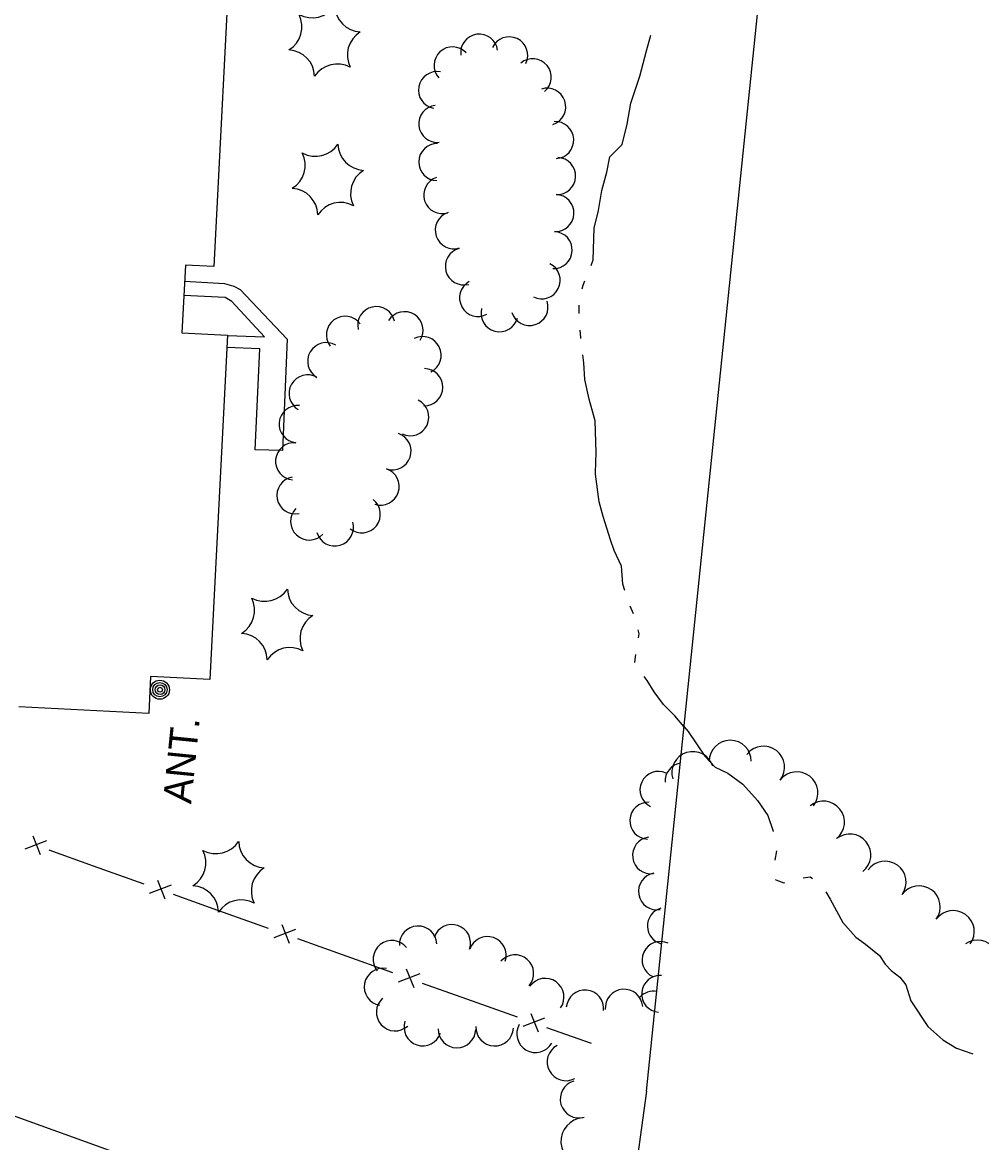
# Model space of a CAD drawing. Extents: x 189384 to 193282, y 256970 to 260388.
# Drawn here: x 191223.1 to 191426.3, y 259169.2 to 259406.6 of the extents above; entities that cross this region are included whole.
import ezdxf

# ---------------------------------------------------------------- set-up
doc = ezdxf.new("R2010")
doc.units = 0
for name, color, linetype in [('E_DWY', 7, 'Continuous'), ('E_LAND_Vegetation', 7, 'Continuous'), ('E_MAP_Limits', 7, 'Continuous'), ('E_MISCPROP', 7, 'Continuous'), ('E_MISCPROP_HvyLine', 7, 'Continuous'), ('E_MISCPROP_Railing', 7, 'Continuous'), ('E_PATH_Sidewalk', 7, 'Continuous'), ('E_WTR', 7, 'Continuous')]:
    doc.layers.add(name, color=color, linetype=linetype)

# ---------------------------------------------------------------- blocks, each defined once
blk = doc.blocks.new('POLE_2')
at = {"layer": 'E_MISCPROP'}
for centre, radius in [((-0.01, 0.02), 2.02), ((-0.01, 0.03), 1.52), ((0, -0.01), 1.01), ((0, 0), 0.502)]:
    blk.add_circle(centre, radius, dxfattribs=at)
blk = doc.blocks.new('ANT_1')
at = {"layer": 'E_MISCPROP'}
blk.add_text('ANT.', height=6, rotation=359.9999, dxfattribs=at).set_placement((0.55, -0.39))
blk = doc.blocks.new('PINEL')
at = {"layer": 'E_LAND_Vegetation'}
for centre, start, end in [((-8.23, 7.26), 275.2112, 0.9761), ((2.17, 10.66), 215.2112, 300.9761), ((10.31, 3.35), 155.2112, 240.9761), ((-10.49, -3.45), 335.2112, 60.9761), ((8.05, -7.36), 95.2112, 180.9761), ((-2.35, -10.75), 35.2112, 120.9761)]:
    blk.add_arc(centre, 5.72, start, end, dxfattribs=at)

msp = doc.modelspace()

# ---------------------------------------------------------------- linework, layer by layer
at = {"layer": 'E_DWY'}
msp.add_lwpolyline([(191105.32, 259221.78), (191119.01, 259218.52), (191117.19, 259211.6), (191138.91, 259205.83), (191179.68, 259190.35), (191212.49, 259178), (191250.88, 259164.18)], dxfattribs=at)
at = {"layer": 'E_LAND_Vegetation'}
for centre, radius, start, end in [((191319.89, 259400.21), 3.93, 7.6074, 187.592), ((191326.23, 259399.64), 3.93, 334.5699, 154.5546), ((191314.24, 259397.51), 3.93, 42.6235, 222.6082), ((191331.23, 259394.99), 3.93, 309.8241, 129.8088), ((191310.95, 259392.29), 3.93, 79.2439, 259.2286), ((191334.29, 259388.76), 3.93, 288.1184, 108.1031), ((191311, 259385.12), 3.93, 96.1031, 276.0878), ((191335.98, 259381.69), 3.93, 273.2647, 93.2494), ((191311, 259377.02), 3.93, 88.9756, 268.9603), ((191336.38, 259374.06), 3.93, 267.3823, 87.367), ((191312.05, 259370.03), 3.93, 108.1413, 288.126), ((191336.02, 259366.22), 3.93, 267.3823, 87.367), ((191314.5, 259362.57), 3.93, 108.1413, 288.126), ((191335.66, 259358.37), 3.93, 267.3823, 87.367), ((191316.64, 259354.9), 3.93, 105.1377, 285.1224), ((191333.12, 259351.95), 3.93, 243.7692, 63.7538), ((191319.65, 259348.23), 3.93, 118.6195, 298.6041), ((191330.54, 259346.32), 3.93, 198.009, 17.9937), ((191298.09, 259342.44), 3.95, 12.81, 192.7947), ((191304.04, 259341.36), 3.95, 327.6433, 147.628), ((191324.2, 259344.97), 3.93, 165.1792, 345.1639), ((191291.47, 259340.39), 3.95, 36.6535, 216.6382), ((191307.9, 259336.08), 3.95, 296.6366, 116.6213), ((191287.5, 259334.81), 3.95, 59.9298, 239.9145), ((191308.23, 259329.29), 3.95, 269.2318, 89.2165), ((191283.54, 259327.98), 3.95, 59.9298, 239.9145), ((191305.27, 259322.96), 3.95, 244.6421, 64.6268), ((191281.45, 259321.47), 3.95, 84.4842, 264.4688), ((191301.51, 259315.74), 3.95, 251.5274, 71.5121), ((191280.69, 259313.61), 3.95, 84.4842, 264.4688), ((191299, 259308.25), 3.95, 251.5274, 71.5121), ((191280.97, 259306.38), 3.95, 100.8443, 280.829), ((191294.99, 259302.38), 3.95, 231.7642, 51.7489), ((191283.88, 259300.85), 3.95, 136.4655, 316.4502), ((191289.31, 259299.6), 3.95, 196.3906, 16.3753), ((191373.07, 259249.99), 4.46, 0.0407, 180.0407), ((191373.07, 259249.99), 4.46, 0.0407, 180.0407), ((191365.15, 259247.6), 4.46, 17.3715, 197.3715), ((191365.15, 259247.6), 4.46, 17.3715, 197.3715), ((191380.14, 259248.73), 4.46, 322.3397, 142.3397), ((191363.17, 259245.78), 3.9, 100.3253, 183.4223), ((191357.84, 259243.96), 3.9, 65.0898, 245.0745), ((191357.84, 259243.96), 3.9, 65.0898, 245.0745), ((191357.84, 259243.96), 3.9, 65.0898, 245.0745), ((191387.2, 259243.29), 4.46, 322.3397, 142.3397), ((191355.7, 259237.42), 3.9, 87.3397, 267.3244), ((191355.7, 259237.42), 3.9, 87.3397, 267.3244), ((191355.7, 259237.42), 3.9, 87.3397, 267.3244), ((191392.81, 259237.08), 4.46, 308.6933, 128.6933), ((191356.27, 259230.05), 3.9, 98.0132, 277.9979), ((191356.27, 259230.05), 3.9, 98.0132, 277.9979), ((191356.27, 259230.05), 3.9, 98.0132, 277.9979), ((191398.39, 259230.12), 4.46, 308.6933, 128.6933), ((191405.87, 259224.37), 4.46, 324.0817, 144.0817), ((191357.52, 259222.41), 3.9, 99.9365, 279.9212), ((191357.52, 259222.41), 3.9, 99.9365, 279.9212), ((191357.52, 259222.41), 3.9, 99.9365, 279.9212), ((191413.09, 259219.14), 4.46, 324.0817, 144.0817), ((191359.43, 259215.09), 3.9, 106.3411, 256.6789), ((191359.43, 259215.09), 3.9, 106.3411, 256.6789), ((191359.43, 259215.09), 3.9, 106.3411, 256.6789), ((191420.31, 259213.9), 4.46, 324.0817, 144.0817), ((191306.94, 259211.11), 3.97, 2.4775, 182.4621), ((191306.94, 259211.11), 3.97, 2.4775, 182.4621), ((191306.94, 259211.11), 3.97, 2.4775, 182.4621), ((191314.1, 259211.41), 3.97, 341.4493, 161.434), ((191314.1, 259211.41), 3.97, 341.4493, 161.434), ((191314.1, 259211.41), 3.97, 341.4493, 161.434), ((191301.4, 259208.04), 3.97, 38.5233, 218.508), ((191301.4, 259208.04), 3.97, 38.5233, 218.508), ((191301.4, 259208.04), 3.97, 38.5233, 218.508), ((191321.63, 259208.88), 3.97, 341.4493, 161.434), ((191321.63, 259208.88), 3.97, 341.4493, 161.434), ((191321.63, 259208.88), 3.97, 341.4493, 161.434), ((191358.29, 259207.89), 3.9, 65.0898, 245.0745), ((191358.29, 259207.89), 3.9, 65.0898, 245.0745), ((191425.47, 259207.63), 4.46, 304.7528, 124.7528), ((191327.46, 259205), 3.97, 319.2044, 139.1891), ((191327.46, 259205), 3.97, 319.2044, 139.1891), ((191327.46, 259205), 3.97, 319.2044, 139.1891), ((191299.49, 259202.17), 3.97, 79.056, 259.0407), ((191299.49, 259202.17), 3.97, 79.056, 259.0407), ((191299.49, 259202.17), 3.97, 79.056, 259.0407), ((191358.19, 259200.69), 3.9, 85.0898, 265.0745), ((191358.19, 259200.69), 3.9, 85.0898, 265.0745), ((191333.87, 259200.01), 3.97, 324.4699, 144.4546), ((191333.87, 259200.01), 3.97, 324.4699, 144.4546), ((191333.87, 259200.01), 3.97, 324.4699, 144.4546), ((191302.08, 259196.82), 3.97, 132.0603, 312.045), ((191302.08, 259196.82), 3.97, 132.0603, 312.045), ((191302.08, 259196.82), 3.97, 132.0603, 312.045), ((191342.29, 259197.53), 3.97, 354.8788, 174.8635), ((191342.29, 259197.53), 3.97, 354.8788, 174.8635), ((191342.29, 259197.53), 3.97, 354.8788, 174.8635), ((191350.56, 259197.71), 3.97, 4.8336, 184.8183), ((191350.56, 259197.71), 3.97, 4.8336, 184.8183), ((191350.56, 259197.71), 3.97, 4.8336, 184.8183), ((191356.78, 259197.28), 3.97, 79.734, 136.8094), ((191307.92, 259193.65), 3.97, 161.6366, 341.6213), ((191307.92, 259193.65), 3.97, 161.6366, 341.6213), ((191307.92, 259193.65), 3.97, 161.6366, 341.6213), ((191315.18, 259193.23), 3.97, 178.8217, 358.8064), ((191315.18, 259193.23), 3.97, 178.8217, 358.8064), ((191315.18, 259193.23), 3.97, 178.8217, 358.8064), ((191323.15, 259193.62), 3.97, 177.5569, 357.5416), ((191323.15, 259193.62), 3.97, 177.5569, 357.5416), ((191323.15, 259193.62), 3.97, 177.5569, 357.5416), ((191331.81, 259192.24), 3.97, 150.1437, 330.1284), ((191331.81, 259192.24), 3.97, 150.1437, 330.1284), ((191331.81, 259192.24), 3.97, 150.1437, 330.1284), ((191338.25, 259186.25), 3.97, 118.0263, 298.011), ((191338.25, 259186.25), 3.97, 118.0263, 298.011), ((191338.25, 259186.25), 3.97, 118.0263, 298.011), ((191341.02, 259178.36), 3.97, 105.9416, 285.9262), ((191341.02, 259178.36), 3.97, 105.9416, 285.9262), ((191341.02, 259178.36), 3.97, 105.9416, 285.9262), ((191342.21, 259169.42), 5.01, 93.7631, 273.7631), ((191342.21, 259169.42), 5.01, 93.7631, 273.7631), ((191342.21, 259169.42), 5.01, 93.7631, 273.7631)]:
    msp.add_arc(centre, radius, start, end, dxfattribs=at)
at = {"layer": 'E_MAP_Limits'}
for points in [[(191355.32, 259180.1), (191395.97, 259575.08), (191425.78, 260001.74)], [(191355.32, 259180.1), (191341.91, 259082.47), (191283.16, 258842.28), (191213.57, 258610.1)]]:
    msp.add_lwpolyline(points, dxfattribs=at)
at = {"layer": 'E_MISCPROP_HvyLine'}
msp.add_lwpolyline([(191267.42, 259427.86), (191263.66, 259354.88), (191263.66, 259354.88), (191257.66, 259355.19), (191256.92, 259340.82), (191256.92, 259340.82), (191256.92, 259340.82), (191266.55, 259340.32), (191266.55, 259340.32), (191262.79, 259267.32), (191262.79, 259267.32), (191250.27, 259267.96), (191249.87, 259260.11), (191249.87, 259260.11), (191222.34, 259261.53)], dxfattribs=at)
at = {"layer": 'E_MISCPROP_Railing'}
for p, q in [((191228.23, 259233.16), (191223.62, 259231.35)), ((191226.98, 259230.16), (191225.4, 259234.1)), ((191254.6, 259223.76), (191249.99, 259221.95)), ((191253.35, 259220.76), (191251.77, 259224.7)), ((191280.97, 259214.36), (191276.36, 259212.55)), ((191280.97, 259214.36), (191276.36, 259212.55)), ((191279.72, 259211.36), (191278.14, 259215.3)), ((191279.72, 259211.36), (191278.14, 259215.3)), ((191307.34, 259204.96), (191302.73, 259203.15)), ((191307.34, 259204.96), (191302.73, 259203.15)), ((191307.34, 259204.96), (191302.73, 259203.15)), ((191306.08, 259201.96), (191304.51, 259205.9)), ((191306.08, 259201.96), (191304.51, 259205.9)), ((191306.08, 259201.96), (191304.51, 259205.9)), ((191333.71, 259195.57), (191329.1, 259193.75)), ((191333.71, 259195.57), (191329.1, 259193.75)), ((191333.71, 259195.57), (191329.1, 259193.75)), ((191332.45, 259192.56), (191330.88, 259196.5)), ((191332.45, 259192.56), (191330.88, 259196.5)), ((191332.45, 259192.56), (191330.88, 259196.5))]:
    msp.add_line(p, q, dxfattribs=at)
for points in [[(191238.17, 259227.77), (191228.75, 259231.13)], [(191248.88, 259223.95), (191238.17, 259227.77)], [(191264.54, 259218.37), (191255.11, 259221.73)], [(191264.54, 259218.37), (191255.11, 259221.73)], [(191275.25, 259214.55), (191264.54, 259218.37)], [(191275.25, 259214.55), (191264.54, 259218.37)], [(191290.91, 259208.97), (191281.48, 259212.33)], [(191290.91, 259208.97), (191281.48, 259212.33)], [(191301.62, 259205.15), (191290.91, 259208.97)], [(191301.62, 259205.15), (191290.91, 259208.97)], [(191301.62, 259205.15), (191290.91, 259208.97)], [(191317.27, 259199.57), (191307.85, 259202.93)], [(191317.27, 259199.57), (191307.85, 259202.93)], [(191317.27, 259199.57), (191307.85, 259202.93)], [(191327.99, 259195.75), (191317.27, 259199.57)], [(191327.99, 259195.75), (191317.27, 259199.57)], [(191327.99, 259195.75), (191317.27, 259199.57)], [(191343.64, 259190.17), (191334.22, 259193.53)], [(191343.64, 259190.17), (191334.22, 259193.53)], [(191343.64, 259190.17), (191334.22, 259193.53)]]:
    msp.add_lwpolyline(points, dxfattribs=at)
at = {"layer": 'E_PATH_Sidewalk'}
for points in [[(191257.48, 259351.75), (191265.9, 259351.31), (191267.91, 259350.75), (191269.28, 259349.99), (191279.2, 259339.47), (191278.21, 259315.86), (191272.44, 259316.03), (191273.4, 259337.45), (191266.42, 259337.69)], [(191266.55, 259340.26), (191274.42, 259340.01), (191267.46, 259347.44), (191266.07, 259348.34), (191257.33, 259348.73)]]:
    msp.add_lwpolyline(points, dxfattribs=at)
at = {"layer": 'E_WTR'}
for points in [[(191349.03, 259379.62), (191350.16, 259380.76), (191351.24, 259385.05), (191352.03, 259389.51), (191353.89, 259395.23), (191355.36, 259400.58), (191356.25, 259403.93)], [(191343.6, 259355.1), (191344.05, 259356.27), (191344.24, 259363.02), (191345.16, 259366.74), (191345.83, 259370.99), (191346.95, 259374.86), (191347.56, 259378.14), (191349.03, 259379.62)], [(191341.72, 259350.16), (191341.89, 259350.93), (191342.28, 259351.83)], [(191341.06, 259344.94), (191341.09, 259346.7)], [(191341.41, 259339.66), (191341.39, 259339.83), (191341.25, 259341.42)], [(191344.53, 259310.87), (191344.49, 259311.24), (191344.68, 259315.44), (191344.46, 259322.16), (191343.17, 259326.79), (191342.28, 259330.91), (191342.05, 259334.46), (191341.84, 259336.16)], [(191350.71, 259286.22), (191350.33, 259287.55), (191350.01, 259291.37), (191348.5, 259294.67), (191347.69, 259296.94), (191346.17, 259301.9), (191345.29, 259304.98), (191344.53, 259310.87)], [(191350.71, 259286.22), (191350.33, 259287.55), (191350.01, 259291.37), (191348.5, 259294.67), (191347.69, 259296.94), (191346.17, 259301.9), (191345.29, 259304.98), (191344.53, 259310.87)], [(191352.54, 259281.26), (191351.84, 259282.89)], [(191352.54, 259281.26), (191351.84, 259282.89)], [(191352.54, 259281.26), (191351.84, 259282.89)], [(191353.62, 259276.16), (191353.76, 259277.05), (191353.54, 259277.89)], [(191353.62, 259276.16), (191353.76, 259277.05), (191353.54, 259277.89)], [(191353.62, 259276.16), (191353.76, 259277.05), (191353.54, 259277.89)], [(191352.87, 259270.94), (191352.83, 259270.99), (191353.07, 259272.67)], [(191352.87, 259270.94), (191352.83, 259270.99), (191353.07, 259272.67)], [(191352.87, 259270.94), (191352.83, 259270.99), (191353.07, 259272.67)], [(191363.27, 259257.35), (191361.35, 259259.62), (191358.95, 259262.03), (191356.93, 259264.74), (191355.5, 259267.1), (191354.83, 259268.01)], [(191363.27, 259257.35), (191361.35, 259259.62), (191358.95, 259262.03), (191356.93, 259264.74), (191355.5, 259267.1), (191354.83, 259268.01)], [(191363.27, 259257.35), (191361.35, 259259.62), (191358.95, 259262.03), (191356.93, 259264.74), (191355.5, 259267.1), (191354.83, 259268.01)], [(191363.27, 259257.35), (191364.17, 259256.29), (191367.7, 259251.09), (191369.89, 259248.73), (191372.54, 259247.51), (191375.76, 259245.17), (191378.87, 259241.72), (191381.06, 259238.54), (191382.17, 259235.2), (191382.18, 259235.1)], [(191382.9, 259231.04), (191382.53, 259229.02)], [(191382.69, 259224.92), (191382.7, 259224.87), (191384.4, 259224.26), (191384.6, 259224.28)], [(191388.53, 259225.32), (191389.99, 259225.49), (191390.48, 259225.15)], [(191393.34, 259222.31), (191394.24, 259220.76), (191396.92, 259215.84), (191399.66, 259212.7), (191401.71, 259211.22), (191404.66, 259208.86), (191405.92, 259206.98), (191407.13, 259205.64), (191409.03, 259204.22), (191410.27, 259202.6), (191411.31, 259199.19)], [(191411.31, 259199.19), (191414.95, 259193.81), (191418.13, 259190.96), (191421.01, 259189.18), (191424.22, 259188.08), (191424.48, 259188.01)]]:
    msp.add_lwpolyline(points, dxfattribs=at)

# ---------------------------------------------------------------- block references
at = {"layer": 'E_LAND_Vegetation'}
for p, rotation in [((191287.1, 259402.8), 86.03296902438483), ((191287.79, 259373.45), 86.03296901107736), ((191277.07, 259279.11), 86.03296919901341), ((191266.75, 259225.61), 86.03296938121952), ((191266.75, 259225.61), 86.03296938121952)]:
    msp.add_blockref('PINEL', p, dxfattribs=dict(at, rotation=rotation))
at = {"layer": 'E_MISCPROP'}
for name, p, xscale, yscale, rotation in [('POLE_2', (191252.26, 259265.18), 1.0000014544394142, 1.0000014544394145, 86.27231376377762), ('ANT_1', (191258.41, 259240.35), 0.9999982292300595, 0.9999982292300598, 84.20841650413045)]:
    msp.add_blockref(name, p, dxfattribs=dict(at, xscale=xscale, yscale=yscale, rotation=rotation))

doc.saveas('drawing.dxf')
